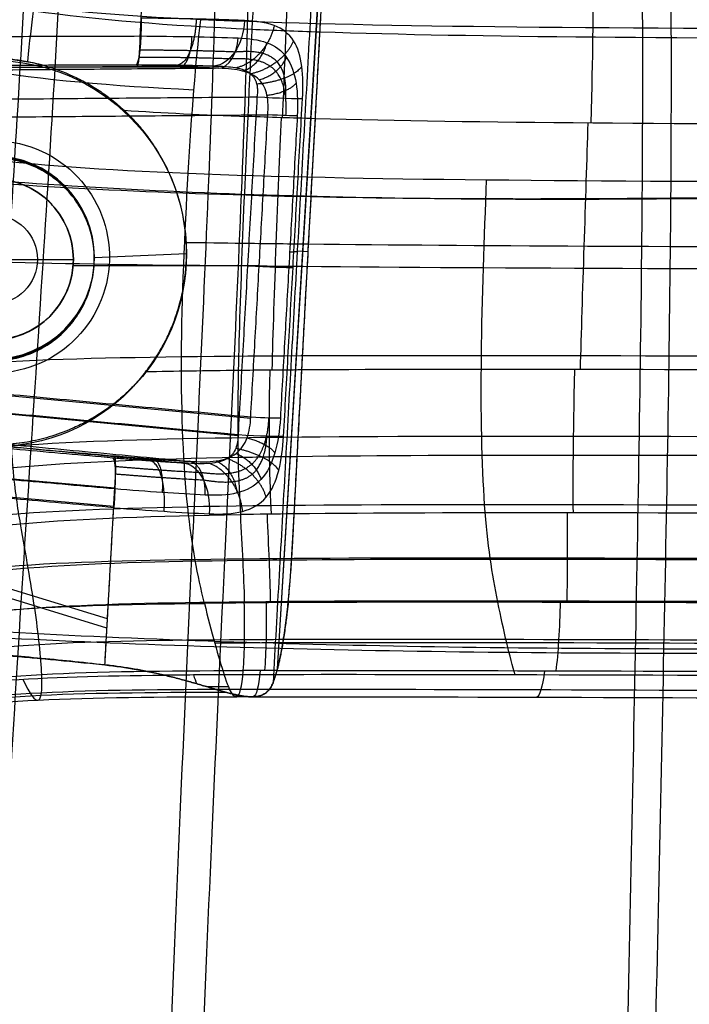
# Model space of a CAD drawing. Header units: millimetres. Extents: x -224 to 224, y -267 to 247.
# Tile 295 of 656: x -124 to -103, y 15 to 46. Entities that reach past the tile are written whole.
import ezdxf

# ---------------------------------------------------------------- set-up
doc = ezdxf.new("R2010")
doc.units = ezdxf.units.MM
doc.layers.add('08-01-2026-telaio-080126', color=7, linetype='Continuous')
doc.layers.add('15_12_2025_Kartell_BO_Chair-SEDUTA-RM', color=7, linetype='Continuous')

msp = doc.modelspace()

# ---------------------------------------------------------------- linework, layer by layer
at = {"layer": '08-01-2026-telaio-080126', "color": 30, "true_color": 0xff8000}
for p, q in [((-116.077, 25.518, 427.423), (-114.567, 50.348, 427.423)), ((-124.662, 38.238, 413.559), (-122.411, 38.238, 414.859)), ((-122.411, 38.238, 414.859), (-122.411, 38.238, 424.673)), ((-115.12, 38.471, 428.421), (-115.459, 38.492, 426.415)), ((-116.641, 38.042, 424.823), (-122.419, 38.038, 424.679)), ((-116.906, 33.299, 424.954), (-143.076, 35.752, 424.229)), ((-132.7, 32.171, 420.347), (-121.123, 31.147, 421.666)), ((-121.352, 27.082, 421.778), (-132.79, 30.59, 420.39))]:
    msp.add_line(p, q, dxfattribs=at)
at = {"layer": '08-01-2026-telaio-080126', "color": 95, "true_color": 0x42aa42}
for p, q in [((-116.073, 25.537, 427.443), (-114.566, 50.299, 427.443)), ((-121.756, 38.297, 426.049), (-121.761, 38.241, 424.689)), ((-121.756, 38.297, 426.049), (-118.897, 38.415, 428.887)), ((-118.896, 38.428, 429.216), (-118.897, 38.415, 428.887)), ((-115.12, 38.471, 428.421), (-115.459, 38.492, 426.415)), ((-117.003, 38.045, 424.814), (-121.767, 38.042, 424.695)), ((-117.299, 32.764, 424.96), (-144.517, 35.315, 424.206)), ((-132.731, 31.607, 420.363), (-121.154, 30.583, 421.682)), ((-121.368, 26.792, 421.786), (-132.806, 30.299, 420.398))]:
    msp.add_line(p, q, dxfattribs=at)
at = {"layer": '08-01-2026-telaio-080126', "color": 95, "true_color": 0x42aa42, "extrusion": (0.003216, 0.041298, 0.999142)}
msp.add_circle((127.503, -10.811, 427.336), 3.613, dxfattribs=at)
at = {"layer": '08-01-2026-telaio-080126', "color": 95, "true_color": 0x42aa42, "extrusion": (-0.003216, -0.041298, -0.999142)}
msp.add_circle((-127.503, -10.811, -426.142), 3.15, dxfattribs=at)
at = {"layer": '08-01-2026-telaio-080126', "color": 30, "true_color": 0xff8000, "extrusion": (0, 0, -1)}
msp.add_circle((124.911, 38.238, -414.859), 2.5, dxfattribs=at)
at = {"layer": '08-01-2026-telaio-080126', "color": 30, "true_color": 0xff8000}
for centre, radius in [((-124.911, 38.238, 419.783), 2.5), ((-124.911, 38.238, 414.215), 1.385)]:
    msp.add_circle(centre, radius, dxfattribs=at)
at = {"layer": '08-01-2026-telaio-080126', "color": 95, "true_color": 0x42aa42, "extrusion": (-0.993915, -0.002965, -0.11011)}
msp.add_arc((-46.134, 433.429, 73.053), 1.5, 271.9545, 356.4637, dxfattribs=at)
at = {"layer": '08-01-2026-telaio-080126', "color": 95, "true_color": 0x42aa42, "extrusion": (-0.761719, 0.032291, -0.647102)}
msp.add_arc((-40.693, 400.68, -182.829), 1.5, 271.7191, 355.3878, dxfattribs=at)
at = {"layer": '08-01-2026-telaio-080126', "color": 30, "true_color": 0xff8000, "extrusion": (0.993915, 0.002965, 0.11011)}
msp.add_arc((45.562, 432.949, -73.084), 1, 183.5363, 268.0455, dxfattribs=at)
at = {"layer": '08-01-2026-telaio-080126', "color": 30, "true_color": 0xff8000, "extrusion": (0.784703, -0.030348, 0.619129)}
msp.add_arc((40.574, 406.447, 168.189), 1, 184.4775, 268.1348, dxfattribs=at)
at = {"layer": '08-01-2026-telaio-080126', "color": 95, "true_color": 0x42aa42, "extrusion": (-0.003216, -0.041298, -0.999142)}
for centre, start, end in [((-127.503, -10.811, -431.107), 76.6473, 265.5508), ((-127.503, -10.811, -429.723), 265.5508, 85.5508), ((-127.503, -10.811, -431.107), 265.5508, 280.9404)]:
    msp.add_arc(centre, 6, start, end, dxfattribs=at)
at = {"layer": '08-01-2026-telaio-080126', "color": 95, "true_color": 0x42aa42, "extrusion": (-0.056015, -0.998045, 0.027726)}
msp.add_arc((-118.991, 427.021, -24.883), 1.5, 271.5214, 345.616, dxfattribs=at)
at = {"layer": '08-01-2026-telaio-080126', "color": 30, "true_color": 0xff8000, "extrusion": (0.056015, 0.998045, -0.027726)}
for centre, radius, start, end in [((118.616, 426.531, 24.348), 1, 198.7608, 268.4786), ((123.35, 428.139, 20.107), 6, 189.6092, 198.7608), ((118.616, 426.531, 19.643), 1, 198.7608, 268.4786), ((118.616, 426.531, 14.944), 1, 198.7608, 268.4786)]:
    msp.add_arc(centre, radius, start, end, dxfattribs=at)
at = {"layer": '08-01-2026-telaio-080126', "color": 95, "true_color": 0x42aa42, "extrusion": (0.003216, 0.041298, 0.999142)}
msp.add_arc((127.503, -10.811, 426.873), 3.15, 94.4492, 274.4492, dxfattribs=at)
at = {"layer": '08-01-2026-telaio-080126', "color": 95, "true_color": 0x42aa42, "extrusion": (0.056015, 0.998045, -0.027726)}
for centre, radius, start, end in [((123.35, 428.139, 20.11), 6, 189.6091, 194.384), ((118.991, 427.021, 19.621), 1.5, 194.384, 268.4786), ((118.991, 427.021, 14.374), 1.5, 194.384, 268.4786)]:
    msp.add_arc(centre, radius, start, end, dxfattribs=at)
at = {"layer": '08-01-2026-telaio-080126', "color": 30, "true_color": 0xff8000, "extrusion": (0.989768, -0.087483, 0.112726)}
msp.add_arc((20.352, 433.888, -75.076), 1, 268.6277, 356.4611, dxfattribs=at)
at = {"layer": '08-01-2026-telaio-080126', "color": 95, "true_color": 0x42aa42, "extrusion": (-0.989768, 0.087483, -0.112726)}
msp.add_arc((-19.783, 434.402, 75.055), 1.5, 183.5389, 271.3723, dxfattribs=at)
at = {"layer": '08-01-2026-telaio-080126', "color": 95, "true_color": 0x42aa42, "extrusion": (-0.793556, 0.038232, -0.607296)}
msp.add_arc((-24.66, 410.047, -161.86), 1.5, 184.4276, 271.538, dxfattribs=at)
at = {"layer": '08-01-2026-telaio-080126', "color": 30, "true_color": 0xff8000, "extrusion": (0.813054, -0.041735, 0.58069)}
msp.add_arc((24.844, 414.704, 147.993), 1, 268.5475, 355.6795, dxfattribs=at)
at = {"layer": '08-01-2026-telaio-080126', "color": 30, "true_color": 0xff8000}
for points, degree in [([(-120.337, 45.169, 421.275), (-119.969, 51.724, 421.093)], 1), ([(-114.708, 51.879, 426.044), (-116.211, 25.096, 426.788)], 1), ([(-114.898, 42.603, 428.252), (-114.735, 45.625, 428.127), (-114.659, 47.06, 428.058)], 2), ([(-106.275, 46.913, 426.434), (-106.28, 45.877, 426.478), (-106.285, 44.676, 426.523), (-106.346, 42.465, 426.606)], 3), ([(-118.845, 40.909, 410.846), (-118.737, 42.744, 410.991), (-118.614, 44.368, 411.359), (-118.455, 45.675, 412.223)], 3), ([(-96.625, 45.376, 408.283), (-106.455, 45.411, 409.758), (-113.38, 45.44, 411.113), (-118.455, 45.675, 412.223)], 3), ([(-95.039, 45.069, 424.651), (-103.469, 45.099, 425.925), (-109.808, 45.125, 427.117), (-114.753, 45.288, 428.139)], 3), ([(-131.974, 45.135, 419.986), (-120.337, 45.169, 421.275)], 1), ([(-120.337, 45.169, 421.275), (-119.231, 45.162, 421.398), (-118.163, 45.141, 421.836), (-117.291, 45.108, 422.524)], 3), ([(-117.291, 45.108, 422.524), (-116.96, 45.095, 422.786), (-116.362, 45.016, 423.375), (-115.732, 44.568, 424.378), (-115.456, 43.74, 425.159), (-115.438, 43.045, 425.361), (-115.458, 42.693, 425.371)], 3), ([(-117.899, 44.166, 423.248), (-142.672, 43.961, 422.635)], 1), ([(-120.437, 44.205, 422.207), (-132.074, 44.17, 420.918)], 1), ([(-116.378, 42.725, 424.693), (-116.357, 42.937, 424.687), (-116.365, 43.354, 424.585), (-116.591, 43.85, 424.189), (-117.118, 44.116, 423.681), (-117.62, 44.16, 423.381), (-117.899, 44.166, 423.248)], 3), ([(-142.695, 42.508, 424.042), (-116.378, 42.725, 424.693)], 1), ([(-131.124, 42.565, 413.723), (-127.595, 41.507, 412.851), (-124.07, 41.118, 411.966), (-118.845, 40.909, 410.846)], 3), ([(-116.905, 33.339, 424.954), (-116.378, 42.725, 424.693)], 1), ([(-115.458, 42.693, 425.371), (-115.985, 33.307, 425.631)], 1), ([(-95.089, 42.408, 424.751), (-103.543, 42.438, 426.029), (-109.894, 42.464, 427.225), (-114.898, 42.603, 428.252)], 3), ([(-106.441, 42.466, 426.623), (-106.503, 40.254, 426.706), (-106.62, 37.032, 426.828), (-106.677, 34.82, 426.91)], 3), ([(-119.053, 35.209, 411.062), (-119.044, 37.028, 410.778), (-118.952, 39.074, 410.701), (-118.845, 40.909, 410.846)], 3), ([(-118.845, 40.909, 410.846), (-113.62, 40.701, 409.726), (-106.695, 40.672, 408.371), (-96.85, 40.637, 406.895)], 3), ([(-109.741, 35.249, 409.209), (-109.722, 37.012, 408.926), (-109.651, 38.929, 408.854), (-109.58, 40.708, 409.004)], 3), ([(-95.204, 38.596, 424.895), (-103.691, 38.627, 426.177), (-110.059, 38.652, 427.377), (-115.107, 38.706, 428.412)], 3), ([(-131.534, 38.331, 413.727), (-129.705, 38.285, 413.274), (-126.066, 38.181, 412.371), (-121.621, 38.089, 411.357), (-118.986, 38.053, 410.793)], 3), ([(-96.942, 37.918, 406.834), (-106.79, 37.954, 408.311), (-113.714, 37.982, 409.665), (-118.986, 38.053, 410.793)], 3), ([(-116.905, 33.339, 424.954), (-143.072, 35.791, 424.229)], 1), ([(-119.053, 35.209, 411.062), (-124.331, 35.142, 412.194), (-127.963, 34.98, 413.104), (-131.664, 34.105, 414.052)], 3), ([(-118.861, 30.557, 412.795), (-118.989, 31.797, 411.835), (-119.062, 33.39, 411.345), (-119.053, 35.209, 411.062)], 3), ([(-97.004, 35.212, 407.098), (-106.85, 35.247, 408.575), (-113.775, 35.276, 409.929), (-119.053, 35.209, 411.062)], 3), ([(-109.641, 30.623, 410.947), (-109.73, 31.876, 409.985), (-109.761, 33.486, 409.492), (-109.741, 35.249, 409.209)], 3), ([(-95.319, 34.785, 425.038), (-103.854, 34.815, 426.328), (-110.247, 34.841, 427.534), (-115.317, 34.807, 428.576)], 3), ([(-115.553, 30.34, 428.788), (-115.388, 33.472, 428.635), (-115.317, 34.807, 428.576)], 2), ([(-106.851, 34.821, 426.942), (-106.908, 32.609, 427.025), (-106.902, 31.408, 427.07), (-106.898, 30.372, 427.104)], 3), ([(-143.177, 34.257, 422.822), (-118.803, 31.973, 423.497)], 1), ([(-118.803, 31.973, 423.497), (-118.498, 31.952, 423.63), (-117.944, 31.947, 423.931), (-117.31, 32.167, 424.458), (-116.981, 32.67, 424.868), (-116.912, 33.114, 424.96), (-116.905, 33.339, 424.954)], 3), ([(-115.985, 33.307, 425.631), (-116.006, 32.932, 425.642), (-116.112, 32.189, 425.455), (-116.528, 31.332, 424.636), (-117.293, 30.929, 423.594), (-117.955, 30.907, 423.005), (-118.32, 30.925, 422.744)], 3), ([(-132.719, 33.164, 421.279), (-121.141, 32.141, 422.598)], 1), ([(-97.004, 32.714, 407.713), (-106.845, 32.749, 409.189), (-113.77, 32.777, 410.544), (-119.008, 32.666, 411.675)], 3), ([(-119.008, 32.666, 411.675), (-121.628, 32.61, 412.24), (-126.024, 32.428, 413.259), (-129.609, 31.705, 414.197), (-131.417, 31.107, 414.681)], 3), ([(-121.126, 31.114, 421.666), (-132.703, 32.137, 420.347)], 1), ([(-95.369, 32.123, 425.137), (-103.975, 32.154, 426.438), (-110.402, 32.18, 427.653), (-115.46, 32.116, 428.7)], 3), ([(-121.432, 25.654, 421.818), (-121.126, 31.114, 421.666)], 1), ([(-118.32, 30.925, 422.744), (-119.145, 30.965, 422.155), (-120.121, 31.031, 421.78), (-121.126, 31.114, 421.666)], 3), ([(-130.941, 29.141, 415.788), (-127.462, 30.236, 414.82), (-124.036, 30.459, 413.922), (-118.861, 30.557, 412.795)], 3), ([(-96.93, 30.59, 408.838), (-106.76, 30.625, 410.313), (-113.685, 30.654, 411.668), (-118.861, 30.557, 412.795)], 3), ([(-118.341, 27.565, 416.872), (-118.548, 28.429, 415.185), (-118.732, 29.316, 413.755), (-118.861, 30.557, 412.795)], 3), ([(-109.23, 27.598, 415.038), (-109.405, 28.473, 413.341), (-109.552, 29.37, 411.909), (-109.641, 30.623, 410.947)], 3), ([(-95.377, 30.339, 425.2), (-104.063, 30.37, 426.513), (-110.529, 30.396, 427.739), (-115.553, 30.34, 428.788)], 3), ([(-107.08, 30.372, 427.137), (-107.075, 29.336, 427.171), (-107.071, 28.464, 427.195), (-107.093, 27.63, 426.973)], 3), ([(-118.63, 28.92, 414.561), (-121.186, 28.881, 415.122), (-125.392, 28.751, 416.128), (-128.726, 28.184, 417.048), (-130.41, 27.709, 417.522)], 3), ([(-96.779, 28.933, 410.61), (-106.593, 28.968, 412.083), (-113.518, 28.997, 413.438), (-118.63, 28.92, 414.561)], 3), ([(-95.38, 28.89, 425.215), (-104.145, 28.921, 426.54), (-110.649, 28.947, 427.776), (-115.634, 28.906, 428.826)], 3), ([(-129.87, 26.53, 419.755), (-126.585, 27.362, 418.852), (-123.397, 27.507, 417.984), (-118.341, 27.565, 416.872)], 3), ([(-96.565, 27.56, 412.934), (-106.359, 27.595, 414.406), (-113.284, 27.624, 415.761), (-118.341, 27.565, 416.872)], 3), ([(-118.341, 27.565, 416.872), (-118.133, 26.702, 418.56), (-117.902, 25.863, 420.503), (-117.727, 25.346, 421.944)], 3), ([(-116.087, 25.483, 427.38), (-115.877, 26.267, 428.334), (-115.738, 27.622, 428.671)], 2), ([(-95.402, 27.592, 425.038), (-104.248, 27.624, 426.375), (-110.791, 27.651, 427.621), (-115.738, 27.622, 428.671)], 3), ([(-108.697, 25.344, 420.147), (-108.849, 25.869, 418.699), (-109.054, 26.722, 416.736), (-109.23, 27.598, 415.038)], 3), ([(-107.294, 27.63, 427.01), (-107.316, 26.796, 426.787), (-107.363, 26, 426.319), (-107.43, 25.472, 425.666)], 3), ([(-96.316, 26.299, 415.586), (-106.087, 26.334, 417.056), (-113.012, 26.363, 418.411), (-118.021, 26.326, 419.501)], 3), ([(-95.456, 26.397, 424.528), (-104.394, 26.429, 425.878), (-110.98, 26.455, 427.136), (-115.892, 26.438, 428.187)], 3), ([(-96.083, 25.302, 418.051), (-105.832, 25.337, 419.519), (-112.757, 25.365, 420.875), (-117.727, 25.346, 421.944)], 3), ([(-116.211, 25.096, 426.788), (-116.146, 25.26, 427.11), (-116.087, 25.483, 427.38)], 2), ([(-116.087, 25.483, 427.38), (-111.202, 25.49, 426.329), (-104.574, 25.463, 425.059), (-95.539, 25.431, 423.695)], 3), ([(-107.78, 25.473, 425.73), (-107.846, 24.945, 425.078), (-107.932, 24.685, 424.241), (-108.025, 24.653, 423.355)], 3), ([(-117.727, 25.346, 421.944), (-118.377, 25.344, 422.084), (-118.993, 25.341, 422.219), (-119.58, 25.335, 422.35)], 3), ([(-118.682, 25.342, 422.152), (-118.646, 25.239, 422.44), (-118.613, 25.149, 422.708), (-118.581, 25.071, 422.96)], 3), ([(-117.475, 24.754, 424.036), (-117.544, 24.855, 423.449), (-117.626, 25.046, 422.781), (-117.727, 25.346, 421.944)], 3), ([(-117.588, 24.974, 423.09), (-117.811, 24.973, 423.138), (-118.03, 24.973, 423.186), (-118.246, 24.972, 423.232)], 3), ([(-95.647, 24.834, 422.595), (-104.785, 24.867, 423.974), (-111.456, 24.894, 425.256), (-116.327, 24.891, 426.306)], 3), ([(-116.795, 24.668, 425.097), (-111.907, 24.672, 424.043), (-105.137, 24.644, 422.733), (-95.771, 24.61, 421.321)], 3)]:
    msp.add_open_spline(points, degree=degree, dxfattribs=at)
at = {"layer": '08-01-2026-telaio-080126', "color": 95, "true_color": 0x42aa42}
for points, degree in [([(-114.708, 51.879, 426.044), (-116.211, 25.096, 426.788)], 1), ([(-116.869, 45.371, 428.583), (-119.481, 45.49, 429.139), (-123.852, 45.834, 430.13), (-127.402, 46.616, 430.987), (-129.192, 47.174, 431.41)], 3), ([(-116.777, 47.137, 428.507), (-116.833, 46.117, 428.554), (-116.893, 44.936, 428.601), (-116.997, 42.671, 428.689)], 3), ([(-115.736, 47.096, 428.284), (-115.781, 46.073, 428.33), (-115.83, 44.888, 428.378), (-115.925, 42.633, 428.464)], 3), ([(-115.297, 43.231, 425.795), (-115.278, 43.577, 425.785), (-115.284, 44.255, 425.574), (-115.514, 45.082, 424.736), (-116.116, 45.548, 423.622), (-116.743, 45.634, 422.944), (-117.093, 45.648, 422.646)], 3), ([(-114.753, 45.288, 428.139), (-115.489, 45.313, 428.291), (-116.193, 45.34, 428.439), (-116.869, 45.371, 428.583)], 3), ([(-118.046, 44.237, 423.697), (-144.066, 44.022, 423.053)], 1), ([(-132.093, 44.243, 421.369), (-120.456, 44.277, 422.658)], 1), ([(-144.081, 43.053, 423.991), (-116.71, 43.279, 424.668)], 1), ([(-116.71, 43.279, 424.668), (-117.298, 32.791, 424.96)], 1), ([(-115.886, 32.743, 426.086), (-115.297, 43.231, 425.795)], 1), ([(-120.839, 42.867, 429.519), (-119.649, 42.786, 429.256), (-118.378, 42.723, 428.98), (-116.997, 42.671, 428.689)], 3), ([(-116.997, 42.671, 428.689), (-117.101, 40.405, 428.776), (-117.247, 37.056, 428.903), (-117.292, 34.79, 428.988)], 3), ([(-114.898, 42.603, 428.252), (-115.625, 42.623, 428.401), (-116.324, 42.645, 428.547), (-116.997, 42.671, 428.689)], 3), ([(-115.961, 42.634, 428.472), (-116.057, 40.38, 428.558), (-116.198, 37.056, 428.684), (-116.245, 34.8, 428.768)], 3), ([(-117.167, 38.731, 428.84), (-117.765, 38.739, 428.965), (-118.344, 38.747, 429.088), (-118.905, 38.756, 429.209)], 3), ([(-115.108, 38.706, 428.412), (-115.819, 38.714, 428.558), (-116.505, 38.722, 428.7), (-117.167, 38.731, 428.84)], 3), ([(-117.298, 32.791, 424.96), (-144.514, 35.341, 424.206)], 1), ([(-117.292, 34.79, 428.988), (-118.303, 34.779, 429.201), (-119.258, 34.765, 429.406), (-120.169, 34.745, 429.604)], 3), ([(-117.292, 34.79, 428.988), (-117.337, 32.524, 429.072), (-117.281, 31.34, 429.113), (-117.227, 30.318, 429.143)], 3), ([(-115.317, 34.807, 428.576), (-115.999, 34.802, 428.716), (-116.656, 34.797, 428.854), (-117.292, 34.79, 428.988)], 3), ([(-116.316, 34.799, 428.783), (-116.363, 32.543, 428.867), (-116.316, 31.357, 428.909), (-116.271, 30.332, 428.939)], 3), ([(-144.584, 34.318, 423.268), (-118.957, 31.917, 423.978)], 1), ([(-121.182, 32.074, 423.08), (-132.759, 33.097, 421.762)], 1), ([(-117.298, 32.791, 424.96), (-117.298, 32.644, 424.964), (-117.338, 32.354, 424.906), (-117.586, 32.021, 424.64), (-118.137, 31.879, 424.284), (-118.665, 31.895, 424.071), (-118.957, 31.917, 423.978)], 3), ([(-118.192, 30.343, 422.879), (-117.806, 30.325, 423.174), (-117.107, 30.354, 423.854), (-116.363, 30.784, 425.016), (-115.997, 31.649, 425.898), (-115.906, 32.377, 426.096), (-115.886, 32.743, 426.086)], 3), ([(-117.297, 32.087, 429.086), (-119.956, 32.038, 429.65), (-124.473, 31.874, 430.666), (-128.234, 31.289, 431.581), (-130.139, 30.818, 432.045)], 3), ([(-115.462, 32.116, 428.701), (-116.095, 32.108, 428.832), (-116.706, 32.098, 428.96), (-117.297, 32.087, 429.086)], 3), ([(-121.159, 30.533, 421.682), (-132.736, 31.556, 420.363)], 1), ([(-129.696, 29.13, 432.074), (-126.029, 30.038, 431.156), (-122.47, 30.234, 430.266), (-117.227, 30.318, 429.143)], 3), ([(-121.432, 25.654, 421.818), (-121.159, 30.533, 421.682)], 1), ([(-121.159, 30.533, 421.682), (-120.087, 30.448, 421.804), (-119.05, 30.381, 422.222), (-118.192, 30.343, 422.879)], 3), ([(-115.553, 30.34, 428.788), (-116.129, 30.334, 428.909), (-116.687, 30.327, 429.027), (-117.227, 30.318, 429.143)], 3), ([(-117.227, 30.318, 429.143), (-117.174, 29.296, 429.172), (-117.124, 28.435, 429.191), (-117.104, 27.612, 428.964)], 3), ([(-116.399, 30.33, 428.966), (-116.353, 29.306, 428.997), (-116.311, 28.444, 429.016), (-116.298, 27.619, 428.79)], 3), ([(-115.738, 27.623, 428.671), (-115.658, 28.449, 428.877), (-115.605, 29.313, 428.839), (-115.553, 30.34, 428.788)], 3), ([(-123.611, 27.419, 430.472), (-123.67, 27.817, 430.591), (-123.807, 28.631, 430.707), (-123.969, 29.54, 430.695), (-124.052, 30.033, 430.685)], 3), ([(-117.153, 28.89, 429.15), (-119.735, 28.859, 429.707), (-124.019, 28.751, 430.702), (-127.48, 28.257, 431.589), (-129.24, 27.84, 432.039)], 3), ([(-115.635, 28.906, 428.826), (-116.158, 28.901, 428.936), (-116.663, 28.896, 429.044), (-117.153, 28.89, 429.15)], 3), ([(-128.836, 26.682, 431.812), (-125.454, 27.451, 430.93), (-122.196, 27.568, 430.071), (-117.104, 27.612, 428.964)], 3), ([(-117.136, 25.48, 427.608), (-117.095, 26.002, 428.266), (-117.085, 26.788, 428.738), (-117.104, 27.612, 428.964)], 3), ([(-117.104, 27.612, 428.964), (-116.663, 27.616, 428.868), (-116.208, 27.619, 428.77), (-115.738, 27.623, 428.671)], 3), ([(-116.428, 27.618, 428.818), (-116.414, 26.793, 428.592), (-116.429, 26.005, 428.121), (-116.474, 25.482, 427.464)], 3), ([(-123.393, 25.357, 429.087), (-123.415, 25.864, 429.757), (-123.494, 26.623, 430.235), (-123.611, 27.419, 430.472)], 3), ([(-117.097, 26.433, 428.448), (-122.124, 26.406, 429.548), (-125.251, 26.324, 430.394), (-128.509, 25.614, 431.261)], 3), ([(-115.892, 26.439, 428.187), (-116.306, 26.437, 428.276), (-116.707, 26.436, 428.363), (-117.097, 26.434, 428.448)], 3), ([(-128.287, 24.746, 430.382), (-125.13, 25.411, 429.533), (-122.109, 25.467, 428.702), (-117.136, 25.48, 427.608)], 3), ([(-117.342, 24.668, 425.216), (-117.248, 24.7, 426.107), (-117.177, 24.958, 426.951), (-117.136, 25.48, 427.608)], 3), ([(-116.087, 25.483, 427.381), (-116.446, 25.482, 427.458), (-116.795, 25.482, 427.534), (-117.136, 25.48, 427.608)], 3), ([(-116.615, 25.482, 427.495), (-116.659, 24.959, 426.838), (-116.732, 24.7, 425.995), (-116.826, 24.668, 425.104)], 3), ([(-128.863, 24.585, 424.568), (-126.125, 25.173, 423.899), (-123.488, 25.3, 423.219), (-119.58, 25.335, 422.349)], 3), ([(-123.978, 25.212, 423.369), (-123.754, 24.717, 424.791), (-123.595, 24.53, 425.743), (-123.499, 24.563, 426.649)], 3), ([(-123.499, 24.563, 426.649), (-123.403, 24.597, 427.556), (-123.37, 24.851, 428.417), (-123.393, 25.357, 429.087)], 3), ([(-117.656, 24.801, 423.819), (-122.505, 24.791, 424.868), (-125.431, 24.739, 425.637), (-128.491, 24.103, 426.391)], 3), ([(-117.219, 24.89, 426.5), (-122.157, 24.883, 427.584), (-125.108, 24.841, 428.395), (-128.197, 24.201, 429.216)], 3), ([(-117.342, 24.668, 425.216), (-117.381, 24.654, 424.842), (-117.425, 24.681, 424.46), (-117.475, 24.754, 424.036)], 3), ([(-116.326, 24.891, 426.306), (-116.63, 24.891, 426.372), (-116.928, 24.891, 426.436), (-117.219, 24.891, 426.5)], 3), ([(-128.261, 23.988, 427.869), (-125.196, 24.622, 427.081), (-122.268, 24.662, 426.289), (-117.342, 24.668, 425.216)], 3), ([(-117.093, 24.679, 424.574), (-117.198, 24.679, 424.597), (-117.302, 24.679, 424.619), (-117.405, 24.679, 424.641)], 3), ([(-116.795, 24.668, 425.097), (-116.98, 24.668, 425.137), (-117.162, 24.668, 425.177), (-117.342, 24.668, 425.216)], 3), ([(-117.069, 24.668, 425.157), (-117.092, 24.66, 424.943), (-117.115, 24.666, 424.726), (-117.141, 24.686, 424.5)], 3)]:
    msp.add_open_spline(points, degree=degree, dxfattribs=at)
for points, knots in [([(-123.826, 44.377, 430.165), (-123.765, 44.991, 430.139), (-123.609, 46.323, 430.081), (-123.462, 47.18, 430.037), (-123.375, 47.669, 430.009)], [0.377399, 0.377399, 0.377399, 0.377399, 1, 2, 2, 2, 2]), ([(-114.898, 42.603, 428.252), (-114.85, 43.479, 428.216), (-114.77, 44.965, 428.155), (-114.692, 46.45, 428.086), (-114.659, 47.06, 428.058)], [-4.467853, -4.467853, -4.467853, -4.467853, -1.833417, 0, 0, 0, 0]), ([(-124.891, 44.483, 430.411), (-124.865, 44.483, 430.405), (-124.774, 44.482, 430.384), (-124.62, 44.475, 430.348), (-124.431, 44.462, 430.304), (-123.997, 44.417, 430.203), (-123.314, 44.281, 430.048), (-122.575, 44.007, 429.883), (-122.011, 43.723, 429.761), (-121.607, 43.478, 429.676), (-121.211, 43.196, 429.593), (-120.965, 42.978, 429.544), (-120.839, 42.867, 429.519)], [3.211715, 3.211715, 3.211715, 3.211715, 3.2945, 3.490684, 3.685752, 3.879941, 4.837104, 5.81731, 6.288873, 6.767883, 7.258797, 7.76697, 7.76697, 7.76697, 7.76697]), ([(-118.046, 44.237, 423.697), (-118.001, 44.236, 423.713), (-117.895, 44.235, 423.751), (-117.699, 44.226, 423.829), (-117.448, 44.204, 423.943), (-117.227, 44.16, 424.07), (-117.061, 44.098, 424.187), (-116.949, 44.035, 424.285), (-116.835, 43.938, 424.397), (-116.762, 43.817, 424.495), (-116.718, 43.686, 424.572), (-116.698, 43.57, 424.62), (-116.694, 43.452, 424.65), (-116.699, 43.359, 424.665), (-116.706, 43.304, 424.667), (-116.71, 43.279, 424.668)], [-2.22135, -2.22135, -2.22135, -2.22135, -2.075385, -1.883227, -1.585342, -1.243881, -1.109163, -0.947664, -0.758582, -0.549023, -0.438424, -0.282875, -0.168269, -0.073996, 0, 0, 0, 0]), ([(-120.169, 34.745, 429.604), (-120.08, 34.863, 429.581), (-119.903, 35.098, 429.535), (-119.672, 35.477, 429.473), (-119.466, 35.873, 429.416), (-119.29, 36.289, 429.365), (-119.074, 36.929, 429.299), (-118.895, 37.813, 429.234), (-118.883, 38.939, 429.198), (-119.08, 40.047, 429.209), (-119.38, 40.829, 429.252), (-119.628, 41.311, 429.293), (-119.753, 41.531, 429.314), (-119.886, 41.744, 429.338), (-120.026, 41.949, 429.363), (-120.174, 42.147, 429.39), (-120.329, 42.337, 429.419), (-120.492, 42.521, 429.451), (-120.661, 42.698, 429.483), (-120.78, 42.811, 429.507), (-120.839, 42.867, 429.519)], [-9.011597, -9.011597, -9.011597, -9.011597, -8.563282, -8.114542, -7.66385, -7.209715, -6.750736, -5.622239, -4.505011, -3.381071, -2.254937, -1.998279, -1.744086, -1.49197, -1.241531, -0.992354, -0.744022, -0.496122, -0.248245, 0, 0, 0, 0]), ([(-115.317, 34.807, 428.576), (-115.278, 35.537, 428.545), (-115.19, 37.185, 428.474), (-115.05, 39.783, 428.368), (-114.949, 41.652, 428.291), (-114.898, 42.603, 428.252)], [0, 0, 0, 0, 2.196145, 4.954133, 7.81344, 7.81344, 7.81344, 7.81344]), ([(-120.169, 34.745, 429.604), (-120.224, 34.677, 429.618), (-120.332, 34.542, 429.647), (-120.503, 34.353, 429.69), (-120.677, 34.174, 429.734), (-120.854, 34.008, 429.779), (-121.035, 33.852, 429.824), (-121.219, 33.706, 429.87), (-121.407, 33.569, 429.917), (-121.598, 33.442, 429.964), (-121.792, 33.323, 430.011), (-121.99, 33.212, 430.06), (-122.191, 33.108, 430.108), (-122.546, 32.941, 430.195), (-123.063, 32.744, 430.319), (-123.75, 32.573, 430.481), (-124.441, 32.486, 430.642), (-125.021, 32.482, 430.775), (-125.49, 32.521, 430.881), (-125.852, 32.572, 430.962), (-126.221, 32.647, 431.043), (-126.598, 32.749, 431.126), (-126.982, 32.879, 431.208), (-127.372, 33.042, 431.291), (-127.77, 33.242, 431.375), (-128.174, 33.487, 431.458), (-128.585, 33.781, 431.542), (-128.845, 34.014, 431.593), (-128.98, 34.135, 431.62)], [0, 0, 0, 0, 0.266145, 0.525026, 0.777675, 1.025049, 1.268029, 1.507426, 1.743979, 1.978361, 2.211179, 2.442981, 2.674259, 2.905453, 3.651655, 4.372447, 5.081861, 5.792021, 6.156379, 6.53029, 6.915272, 7.31309, 7.725893, 8.156394, 8.608108, 9.085665, 9.595207, 10.144866, 10.144866, 10.144866, 10.144866]), ([(-115.553, 30.34, 428.788), (-115.513, 31.132, 428.749), (-115.438, 32.621, 428.675), (-115.355, 34.11, 428.608), (-115.317, 34.807, 428.576)], [0, 0, 0, 0, 2.38076, 4.477854, 4.477854, 4.477854, 4.477854]), ([(-124.052, 30.033, 430.685), (-124.136, 30.526, 430.676), (-124.249, 31.227, 430.659), (-124.321, 32.24, 430.626), (-124.336, 32.508, 430.618)], [0, 0, 0, 0, 1, 1.318431, 1.318431, 1.318431, 1.318431]), ([(-115.738, 27.623, 428.671), (-115.749, 27.516, 428.642), (-115.776, 27.269, 428.575), (-115.828, 26.861, 428.416), (-115.882, 26.496, 428.228), (-115.931, 26.21, 428.044), (-115.965, 26.025, 427.908), (-115.998, 25.861, 427.772), (-116.029, 25.717, 427.638), (-116.058, 25.592, 427.509), (-116.077, 25.518, 427.423), (-116.087, 25.483, 427.381)], [-2.56618, -2.56618, -2.56618, -2.56618, -2.235037, -1.793799, -1.244597, -0.994628, -0.761878, -0.546257, -0.347573, -0.165576, 0, 0, 0, 0]), ([(-121.432, 25.654, 421.818), (-121.787, 25.692, 421.776), (-122.484, 25.767, 421.696), (-123.518, 25.869, 421.573), (-124.526, 25.955, 421.457), (-125.368, 26.01, 421.368), (-126.046, 26.041, 421.299), (-126.567, 26.06, 421.242), (-127.082, 26.072, 421.185), (-127.593, 26.077, 421.127), (-128.101, 26.075, 421.068), (-128.607, 26.064, 421.01), (-129.114, 26.045, 420.953), (-129.452, 26.024, 420.916), (-129.621, 26.013, 420.897)], [-8.25899, -8.25899, -8.25899, -8.25899, -7.18313, -6.138938, -5.121997, -4.126871, -3.596293, -3.072804, -2.554957, -2.041311, -1.530431, -1.020879, -0.511217, 0, 0, 0, 0]), ([(-119.58, 25.335, 422.349), (-119.644, 25.35, 422.32), (-119.769, 25.379, 422.262), (-119.963, 25.421, 422.182), (-120.161, 25.461, 422.108), (-120.363, 25.499, 422.041), (-120.569, 25.535, 421.981), (-120.78, 25.569, 421.928), (-120.994, 25.6, 421.883), (-121.212, 25.629, 421.845), (-121.359, 25.646, 421.827), (-121.432, 25.654, 421.818)], [-1.962861, -1.962861, -1.962861, -1.962861, -1.751239, -1.537842, -1.322808, -1.106225, -0.888129, -0.668517, -0.447345, -0.22454, 0, 0, 0, 0]), ([(-116.211, 25.096, 426.788), (-116.201, 25.122, 426.838), (-116.18, 25.176, 426.939), (-116.149, 25.267, 427.088), (-116.118, 25.369, 427.237), (-116.097, 25.444, 427.332), (-116.087, 25.483, 427.381)], [-0.7211411, -0.7211411, -0.7211411, -0.7211411, -0.5482582, -0.3706249, -0.187987, 0, 0, 0, 0]), ([(-117.475, 24.754, 424.036), (-117.52, 24.765, 423.98), (-117.612, 24.789, 423.867), (-117.757, 24.829, 423.705), (-117.91, 24.873, 423.545), (-118.07, 24.92, 423.39), (-118.236, 24.969, 423.239), (-118.41, 25.021, 423.093), (-118.59, 25.073, 422.952), (-118.776, 25.127, 422.817), (-118.969, 25.18, 422.689), (-119.167, 25.233, 422.567), (-119.37, 25.285, 422.453), (-119.51, 25.318, 422.384), (-119.58, 25.335, 422.349)], [-2.783379, -2.783379, -2.783379, -2.783379, -2.56425, -2.342136, -2.117044, -1.889108, -1.65856, -1.4257, -1.190879, -0.954466, -0.716835, -0.478341, -0.239305, 0, 0, 0, 0]), ([(-116.211, 25.096, 426.788), (-116.23, 25.052, 426.697), (-116.268, 24.967, 426.519), (-116.341, 24.868, 426.247), (-116.415, 24.799, 426.007), (-116.488, 24.752, 425.799), (-116.557, 24.719, 425.621), (-116.631, 24.695, 425.445), (-116.71, 24.677, 425.27), (-116.767, 24.671, 425.155), (-116.795, 24.668, 425.097)], [0, 0, 0, 0, 0.305894, 0.603685, 0.894171, 1.087828, 1.281055, 1.473998, 1.666784, 1.859519, 1.859519, 1.859519, 1.859519]), ([(-116.795, 24.668, 425.097), (-116.829, 24.667, 425.033), (-116.896, 24.663, 424.905), (-117.003, 24.669, 424.719), (-117.114, 24.681, 424.539), (-117.23, 24.7, 424.366), (-117.349, 24.724, 424.198), (-117.433, 24.744, 424.09), (-117.475, 24.754, 424.036)], [-1.266938, -1.266938, -1.266938, -1.266938, -1.048387, -0.833913, -0.622427, -0.413191, -0.205774, 0, 0, 0, 0])]:
    msp.add_open_spline(points, degree=3, knots=knots, dxfattribs=at)
at = {"layer": '08-01-2026-telaio-080126', "color": 30, "true_color": 0xff8000}
for points, degree, knots in [([(-118.455, 45.675, 412.223), (-120.993, 45.792, 412.778), (-125.143, 46.13, 413.765), (-128.367, 46.981, 414.635), (-129.977, 47.611, 415.073)], 3, [0, 0, 0, 0, 1, 2, 2, 2, 2]), ([(-118.669, 43.49, 411.265), (-121.246, 43.616, 411.822), (-125.515, 43.979, 412.815), (-128.892, 44.902, 413.685), (-130.577, 45.587, 414.119)], 3, [0, 0, 0, 0, 1, 2, 2, 2, 2]), ([(-118.845, 40.909, 410.846), (-118.737, 42.744, 410.991), (-118.614, 44.368, 411.359), (-118.455, 45.675, 412.223), (-118.455, 45.675, 412.223), (-118.455, 45.675, 412.223), (-118.455, 45.675, 412.223)], 3, [0, 0, 0, 0, 5.089055, 5.089055, 5.089055, 5.089055, 5.089055, 5.089055, 5.089055]), ([(-96.625, 45.376, 408.283), (-106.455, 45.411, 409.758), (-113.38, 45.44, 411.113), (-118.455, 45.675, 412.223), (-118.455, 45.675, 412.223), (-118.455, 45.675, 412.223), (-118.455, 45.675, 412.223)], 3, [0, 0, 0, 0, 21.87486, 21.87486, 21.87486, 21.87486, 21.87486, 21.87486, 21.87486]), ([(-115.317, 34.807, 428.576), (-115.231, 36.42, 428.506), (-115.108, 38.705, 428.412), (-115.003, 40.654, 428.331), (-114.898, 42.603, 428.252)], 2, [0, 0, 0, 3.906721, 3.906721, 7.813441, 7.813441, 7.813441]), ([(-115.738, 27.622, 428.671), (-115.678, 28.206, 428.816), (-115.629, 28.971, 428.829), (-115.603, 29.381, 428.835), (-115.553, 30.34, 428.788)], 2, [0, 0, 0, 1.371478, 1.371478, 2.744658, 2.744658, 2.744658]), ([(-129.621, 26.013, 420.897), (-127.767, 26.138, 421.099), (-125.522, 26.014, 421.352), (-123.929, 25.925, 421.532), (-121.432, 25.654, 421.818)], 2, [0, 0, 0, 4.131799, 4.131799, 8.264487, 8.264487, 8.264487]), ([(-121.432, 25.654, 421.818), (-121.349, 25.645, 421.828), (-121.184, 25.626, 421.849), (-120.94, 25.593, 421.893), (-120.7, 25.557, 421.947), (-120.465, 25.517, 422.01), (-120.235, 25.475, 422.082), (-120.011, 25.431, 422.163), (-119.792, 25.384, 422.251), (-119.65, 25.351, 422.317), (-119.58, 25.335, 422.35)], 3, [-1.963789, -1.963789, -1.963789, -1.963789, -1.711176, -1.460746, -1.21236, -0.965928, -0.72141, -0.478835, -0.238303, 0, 0, 0, 0]), ([(-119.58, 25.335, 422.35), (-119.51, 25.318, 422.384), (-119.37, 25.285, 422.453), (-119.167, 25.233, 422.567), (-118.969, 25.18, 422.688), (-118.776, 25.127, 422.817), (-118.59, 25.073, 422.952), (-118.41, 25.021, 423.093), (-118.236, 24.969, 423.239), (-118.069, 24.92, 423.39), (-117.91, 24.873, 423.545), (-117.757, 24.829, 423.704), (-117.612, 24.789, 423.867), (-117.52, 24.765, 423.98), (-117.475, 24.754, 424.036)], 3, [-2.782076, -2.782076, -2.782076, -2.782076, -2.542883, -2.303959, -2.065577, -1.828057, -1.591755, -1.357043, -1.124293, -0.893852, -0.666023, -0.441036, -0.219027, 0, 0, 0, 0]), ([(-116.795, 24.668, 425.097), (-116.771, 24.671, 425.146), (-116.722, 24.676, 425.244), (-116.654, 24.689, 425.393), (-116.589, 24.708, 425.544), (-116.528, 24.732, 425.697), (-116.47, 24.763, 425.851), (-116.417, 24.8, 426.007), (-116.368, 24.844, 426.163), (-116.322, 24.895, 426.32), (-116.281, 24.954, 426.476), (-116.243, 25.02, 426.633), (-116.222, 25.07, 426.736), (-116.211, 25.096, 426.788)], 3, [-1.858835, -1.858835, -1.858835, -1.858835, -1.695082, -1.530513, -1.365075, -1.198705, -1.031332, -0.862872, -0.693227, -0.522277, -0.349877, -0.175854, 0, 0, 0, 0]), ([(-117.475, 24.754, 424.036), (-117.439, 24.745, 424.082), (-117.368, 24.728, 424.174), (-117.264, 24.706, 424.317), (-117.164, 24.688, 424.464), (-117.067, 24.675, 424.615), (-116.972, 24.667, 424.771), (-116.881, 24.664, 424.932), (-116.824, 24.667, 425.042), (-116.795, 24.668, 425.097)], 3, [0, 0, 0, 0, 0.176346, 0.353891, 0.532714, 0.713024, 0.895185, 1.079737, 1.267418, 1.267418, 1.267418, 1.267418])]:
    msp.add_open_spline(points, degree=degree, knots=knots, dxfattribs=at)
at = {"layer": '08-01-2026-telaio-080126', "color": 95, "true_color": 0x42aa42}
for points, weights, degree in [([(-117.093, 45.648, 422.646), (-117.995, 45.684, 421.88), (-119.129, 45.711, 421.391), (-120.306, 45.724, 421.26)], [0.999999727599, 0.999999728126, 0.999999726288, 0.99999972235], 3), ([(-118.596, 45.695, 421.715), (-118.641, 44.351, 421.766), (-119.173, 44.269, 422.998)], [1, 0.744370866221, 0.999633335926], 2), ([(-116.172, 45.492, 423.638), (-116.416, 44.419, 423.423), (-117.345, 44.181, 424.004)], [1, 0.800706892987, 0.999320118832], 2), ([(-115.576, 45.022, 424.69), (-115.903, 44.212, 424.113), (-116.904, 43.994, 424.331)], [1, 0.820541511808, 1.00149322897], 2), ([(-117.402, 44.672, 422.96), (-118.229, 44.706, 422.258), (-119.271, 44.726, 421.807), (-120.35, 44.729, 421.681)], [0.872538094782, 0.872784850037, 0.871924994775, 0.870081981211], 3), ([(-115.819, 43.238, 424.992), (-115.802, 43.453, 424.99), (-115.816, 43.878, 424.876), (-116.038, 44.417, 424.368), (-116.569, 44.693, 423.636), (-117.104, 44.692, 423.171), (-117.405, 44.668, 422.963)], [0.89907180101, 0.900393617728, 0.905973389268, 0.913621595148, 0.903409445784, 0.883706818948, 0.872541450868], 3), ([(-115.321, 44.223, 425.487), (-115.637, 43.758, 424.56), (-116.719, 43.676, 424.573)], [1, 0.810969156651, 1.00147005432], 2), ([(-118.375, 31.397, 423.184), (-118.046, 31.343, 423.395), (-117.454, 31.286, 423.87), (-116.813, 31.514, 424.646), (-116.486, 32.067, 425.188), (-116.413, 32.521, 425.295), (-116.404, 32.75, 425.286)], [0.86235538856, 0.874455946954, 0.896773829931, 0.911234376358, 0.90502180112, 0.899910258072, 0.89906914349], 3), ([(-116.035, 31.687, 425.801), (-116.302, 32.16, 424.858), (-117.369, 32.371, 424.877)], [1, 0.809558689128, 1], 2), ([(-118.957, 31.917, 423.978), (-119.947, 31.965, 423.221), (-121.182, 32.074, 423.08)], [0.929413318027, 0.858508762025, 0.853877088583], 2), ([(-119.595, 30.42, 422.08), (-119.484, 31.848, 422.053), (-120.009, 31.98, 423.378)], [1, 0.723237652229, 0.999733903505], 2), ([(-117.157, 30.419, 423.878), (-117.265, 31.563, 423.633), (-118.177, 31.906, 424.29)], [1, 0.787208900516, 1], 2), ([(-116.426, 30.857, 424.969), (-116.66, 31.708, 424.376), (-117.636, 32.053, 424.625)], [1, 0.815577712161, 1], 2), ([(-121.11, 31.583, 422.074), (-120.123, 31.499, 422.19), (-119.167, 31.434, 422.578), (-118.375, 31.397, 423.184)], [0.860174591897, 0.86126793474, 0.862028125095, 0.86235538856], 3)]:
    msp.add_rational_spline(points, weights, degree=degree, dxfattribs=at)
at = {"layer": '08-01-2026-telaio-080126', "color": 30, "true_color": 0xff8000}
for points, weights, degree in [([(-119.094, 44.197, 422.55), (-118.754, 44.252, 421.722), (-118.727, 45.148, 421.688)], [0.99952436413, 0.744270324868, 1], 2), ([(-117.156, 44.083, 423.691), (-116.566, 44.247, 423.272), (-116.406, 44.961, 423.395)], [1, 0.803109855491, 1], 2), ([(-117.488, 44.456, 422.741), (-118.312, 44.488, 422.091), (-119.322, 44.505, 421.676), (-120.366, 44.506, 421.556)], [0.872571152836, 0.872679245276, 0.871812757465, 0.870081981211], 3), ([(-115.812, 42.699, 424.887), (-115.793, 42.966, 424.883), (-115.813, 43.492, 424.744), (-116.074, 44.129, 424.171), (-116.651, 44.449, 423.404), (-117.19, 44.469, 422.946), (-117.488, 44.456, 422.741)], [0.910281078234, 0.911562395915, 0.915922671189, 0.918950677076, 0.904191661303, 0.883805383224, 0.872571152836], 3), ([(-116.641, 43.812, 424.17), (-116.017, 43.976, 424.002), (-115.791, 44.505, 424.341)], [1, 0.831972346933, 1], 2), ([(-116.401, 43.332, 424.544), (-115.735, 43.407, 424.528), (-115.498, 43.704, 425.08)], [1, 0.830674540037, 1], 2), ([(-118.433, 31.627, 422.954), (-118.107, 31.586, 423.161), (-117.516, 31.55, 423.623), (-116.823, 31.818, 424.426), (-116.443, 32.469, 425.03), (-116.352, 33.03, 425.158), (-116.339, 33.313, 425.148)], [0.862290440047, 0.874372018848, 0.897057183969, 0.916039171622, 0.914860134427, 0.911098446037, 0.910281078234], 3), ([(-117.018, 32.697, 424.823), (-116.36, 32.542, 424.8), (-116.155, 32.232, 425.365)], [1, 0.828232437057, 1], 2), ([(-121.141, 32.141, 422.598), (-119.857, 32.027, 422.744), (-118.803, 31.973, 423.497)], [0.853877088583, 0.858210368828, 0.920552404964], 2), ([(-117.361, 32.214, 424.439), (-116.751, 31.97, 424.246), (-116.586, 31.408, 424.599)], [1, 0.825358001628, 1], 2), ([(-121.094, 31.814, 421.927), (-120.141, 31.732, 422.038), (-119.216, 31.667, 422.395), (-118.433, 31.627, 422.954)], [0.860174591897, 0.861200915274, 0.861934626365, 0.862290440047], 3), ([(-119.916, 32.043, 422.898), (-119.58, 31.955, 422.009), (-119.655, 31.003, 422.027)], [0.999655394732, 0.723140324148, 1], 2), ([(-117.977, 31.985, 423.944), (-117.4, 31.753, 423.476), (-117.331, 30.991, 423.62)], [1, 0.789099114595, 1], 2)]:
    msp.add_rational_spline(points, weights, degree=degree, dxfattribs=at)
at = {"layer": '08-01-2026-telaio-080126', "color": 95, "true_color": 0x42aa42}
for points, weights, knots in [([(-120.456, 44.277, 422.658), (-119.255, 44.281, 422.791), (-118.284, 44.246, 423.508), (-118.162, 44.242, 423.599), (-118.046, 44.237, 423.697)], [0.868274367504, 0.899984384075, 1, 0.98620509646, 0.973709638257], [0, 0, 0, 2.416502, 2.416502, 2.720433, 2.720433, 2.720433]), ([(-127.804, 36.99, 424.575), (-126.558, 34.099, 424.69), (-123.665, 35.347, 424.726), (-120.771, 36.596, 424.762), (-122.017, 39.487, 424.647), (-122.837, 41.389, 424.571), (-124.911, 41.387, 424.519)], [1, 0.707106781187, 1, 0.707106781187, 1, 0.78578817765, 0.884910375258], [0, 0, 0, 6.301483, 6.301483, 12.602965, 12.602965, 17.211649, 17.211649, 17.211649])]:
    msp.add_rational_spline(points, weights, degree=2, knots=knots, dxfattribs=at)
at = {"layer": '08-01-2026-telaio-080126', "color": 30, "true_color": 0xff8000}
for points, weights, knots in [([(-117.899, 44.166, 423.248), (-117.96, 44.168, 423.199), (-118.024, 44.171, 423.152), (-119.102, 44.209, 422.355), (-120.437, 44.205, 422.207)], [0.98733180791, 0.993522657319, 1, 0.899984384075, 0.868274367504], [0, 0, 0, 0.157397, 0.157397, 2.842399, 2.842399, 2.842399]), ([(-123.285, 36.339, 424.707), (-121.386, 37.964, 424.707), (-123.011, 39.864, 424.611), (-124.637, 41.763, 424.515), (-126.536, 40.137, 424.515), (-127.411, 39.389, 424.515), (-127.411, 38.238, 424.548)], [1, 0.707106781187, 1, 0.707106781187, 1, 0.839838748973, 0.854837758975], [-20.007374, -20.007374, -20.007374, -15.00553, -15.00553, -10.003687, -10.003687, -7.268555, -7.268555, -7.268555]), ([(-127.411, 38.238, 424.548), (-127.411, 37.314, 424.575), (-126.81, 36.612, 424.611), (-125.185, 34.713, 424.707), (-123.285, 36.339, 424.707)], [0.854837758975, 0.867268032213, 1, 0.707106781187, 1], [-7.268555, -7.268555, -7.268555, -5.001843, -5.001843, 0, 0, 0])]:
    msp.add_rational_spline(points, weights, degree=2, knots=knots, dxfattribs=at)
at = {"layer": '15_12_2025_Kartell_BO_Chair-SEDUTA-RM', "color": 254, "true_color": 0xd4d4d4}
for points in [[(-106.722, 76.84, 430.993), (-106.432, 74.858, 430.796), (-105.93, 70.921, 430.43), (-105.388, 65.024, 429.972), (-105.027, 59.07, 429.606), (-104.75, 50.965, 429.247), (-104.71, 40.353, 429.043), (-105.035, 21.649, 429.277), (-105.672, -6.267, 430.686), (-106.298, -46.665, 434.095), (-106.277, -93.598, 439.147), (-106.079, -129.278, 443.367), (-106.026, -150.436, 445.931), (-106.248, -161.465, 447.292), (-106.707, -169.501, 448.294), (-107.229, -175.268, 449.017), (-107.966, -180.91, 449.727), (-108.626, -184.677, 450.202), (-109.004, -186.585, 450.442)], [(-108.623, -185.959, 457.392), (-108.236, -184.032, 457.15), (-107.559, -180.23, 456.673), (-106.798, -174.549, 455.959), (-106.253, -168.752, 455.233), (-105.764, -160.691, 454.227), (-105.504, -149.649, 452.862), (-105.495, -128.502, 450.293), (-105.6, -92.868, 446.067), (-105.511, -46.057, 441.012), (-104.81, -5.864, 437.606), (-104.14, 21.828, 436.198), (-103.808, 40.326, 435.964), (-103.853, 50.817, 436.167), (-104.142, 58.84, 436.527), (-104.514, 64.742, 436.893), (-105.072, 70.599, 437.353), (-105.587, 74.521, 437.72), (-105.885, 76.497, 437.919)], [(-119.516, 75.047, 432.689), (-119.164, 73.237, 432.505), (-118.598, 69.627, 432.172), (-118.096, 64.162, 431.773), (-117.872, 58.573, 431.472), (-117.854, 50.858, 431.196), (-118.184, 40.531, 431.077), (-119.093, 21.942, 431.407), (-120.249, -6.318, 432.865), (-121.141, -47.331, 436.179), (-121.018, -94.506, 440.947), (-120.524, -130.088, 444.864), (-120.169, -150.995, 447.204), (-120.219, -161.744, 448.427), (-120.575, -169.451, 449.319), (-121.082, -174.925, 449.962), (-121.912, -180.232, 450.6), (-122.735, -183.751, 451.033), (-123.228, -185.53, 451.255)], [(-122.817, -184.94, 458.206), (-122.313, -183.144, 457.982), (-121.469, -179.593, 457.546), (-120.609, -174.25, 456.906), (-120.073, -168.75, 456.259), (-119.68, -161.019, 455.363), (-119.586, -150.259, 454.135), (-119.865, -129.361, 451.788), (-120.244, -93.821, 447.861), (-120.235, -46.759, 443.085), (-119.249, -5.939, 439.769), (-118.055, 22.111, 438.311), (-117.141, 40.513, 437.981), (-116.821, 50.73, 438.1), (-116.857, 58.373, 438.378), (-117.098, 63.916, 438.681), (-117.622, 69.348, 439.083), (-118.205, 72.947, 439.418), (-118.566, 74.753, 439.603)], [(-124.853, 74.177, 433.484), (-124.485, 72.49, 433.311), (-123.932, 69.108, 433.005), (-123.536, 63.932, 432.656), (-123.462, 58.569, 432.406), (-123.667, 51.071, 432.194), (-124.249, 40.857, 432.135), (-125.498, 22.22, 432.527), (-126.945, -6.321, 434.016), (-127.983, -47.719, 437.278), (-127.812, -95.03, 441.89), (-127.162, -130.6, 445.646), (-126.636, -151.473, 447.868), (-126.537, -162.115, 449.015), (-126.736, -169.641, 449.838), (-127.139, -174.927, 450.429), (-127.908, -179.993, 451.014), (-128.754, -183.319, 451.416), (-129.282, -184.994, 451.624)], [(-128.864, -184.424, 458.575), (-128.324, -182.733, 458.366), (-127.456, -179.378, 457.962), (-126.655, -174.279, 457.373), (-126.223, -168.967, 456.779), (-125.986, -161.419, 455.952), (-126.036, -150.766, 454.8), (-126.48, -129.9, 452.57), (-127.007, -94.369, 448.803), (-127.034, -47.168, 444.18), (-125.894, -5.953, 440.914), (-124.406, 22.386, 439.424), (-123.153, 40.846, 439.031), (-122.583, 50.957, 439.091), (-122.398, 58.388, 439.306), (-122.492, 63.709, 439.558), (-122.912, 68.856, 439.91), (-123.484, 72.227, 440.219), (-123.862, 73.912, 440.394)], [(-141.093, 42.727, 435.54), (-139.265, 42.362, 435.152), (-135.62, 41.726, 434.386), (-130.075, 41.022, 433.273), (-124.339, 40.538, 432.191), (-116.288, 40.148, 430.787), (-105.184, 40.063, 429.098), (-84.015, 40.52, 426.515), (-48.954, 41.706, 423.471), (0, 42.662, 421.717), (48.954, 41.706, 423.471), (84.015, 40.52, 426.515), (105.184, 40.063, 429.098), (116.288, 40.148, 430.787), (124.339, 40.538, 432.191), (130.075, 41.022, 433.273), (135.62, 41.726, 434.386), (139.265, 42.362, 435.152), (141.093, 42.727, 435.54)], [(139.94, 42.752, 442.429), (138.109, 42.382, 442.04), (134.464, 41.736, 441.275), (128.94, 41.021, 440.164), (123.243, 40.528, 439.087), (115.263, 40.129, 437.693), (104.279, 40.037, 436.019), (83.339, 40.488, 433.46), (48.58, 41.672, 430.437), (0, 42.629, 428.693), (-48.58, 41.672, 430.437), (-83.339, 40.488, 433.46), (-104.279, 40.037, 436.019), (-115.263, 40.129, 437.693), (-123.243, 40.528, 439.087), (-128.94, 41.021, 440.164), (-134.464, 41.736, 441.275), (-138.109, 42.382, 442.04), (-139.94, 42.752, 442.429)], [(-142.847, 28.173, 436.014), (-140.918, 27.912, 435.604), (-137.073, 27.448, 434.798), (-131.237, 26.908, 433.626), (-125.225, 26.508, 432.49), (-116.834, 26.145, 431.022), (-105.372, 25.968, 429.271), (-83.813, 26.122, 426.64), (-48.689, 26.833, 423.648), (0, 27.467, 421.971), (48.689, 26.833, 423.648), (83.813, 26.122, 426.64), (105.372, 25.968, 429.271), (116.834, 26.145, 431.022), (125.225, 26.508, 432.49), (131.237, 26.908, 433.626), (137.073, 27.448, 434.798), (140.918, 27.912, 435.604), (142.847, 28.173, 436.014)], [(141.698, 28.303, 442.902), (139.765, 28.04, 442.492), (135.919, 27.572, 441.686), (130.104, 27.029, 440.517), (124.132, 26.629, 439.386), (115.813, 26.266, 437.928), (104.472, 26.093, 436.192), (83.145, 26.255, 433.586), (48.321, 26.976, 430.615), (0, 27.616, 428.947), (-48.321, 26.976, 430.615), (-83.145, 26.255, 433.586), (-104.472, 26.093, 436.192), (-115.813, 26.266, 437.928), (-124.132, 26.629, 439.386), (-130.104, 27.029, 440.517), (-135.919, 27.572, 441.686), (-139.765, 28.04, 442.492), (-141.698, 28.303, 442.902)]]:
    msp.add_open_spline(points, degree=3, knots=[-2, -2, -2, -2, -1.75, -1.5, -1.25, -1, -0.5, 0, 1, 2, 3, 4, 4.5, 5, 5.25, 5.5, 5.75, 6, 6, 6, 6], dxfattribs=at)

doc.saveas('drawing.dxf')
